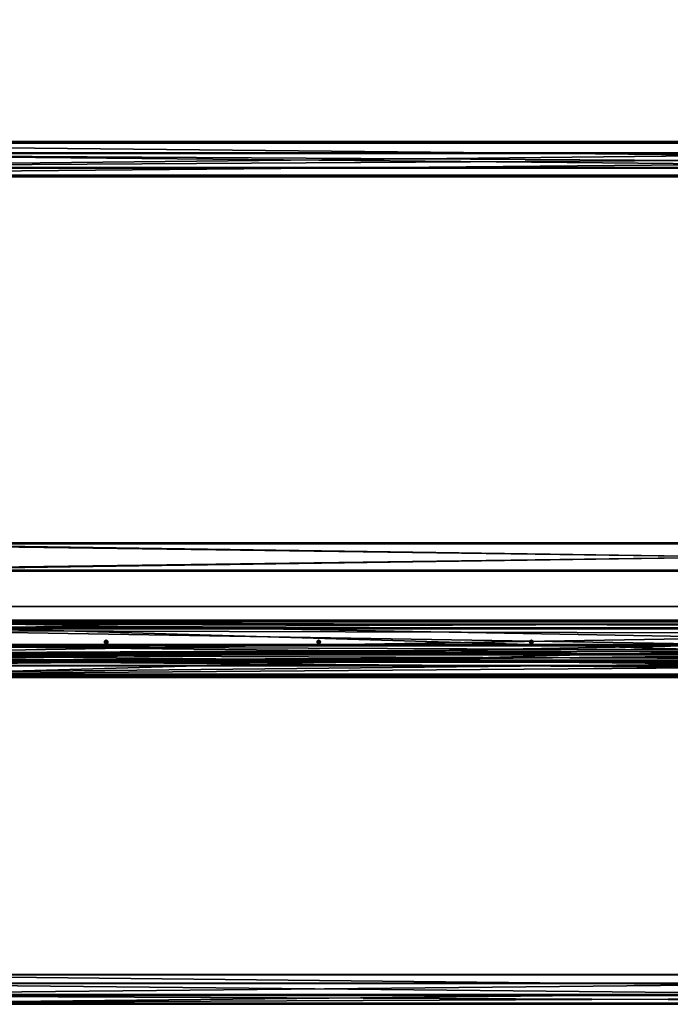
# Model space of a CAD drawing. Header units: millimetres. Extents: x -333 to 67333, y -930 to 39730.
# Tile 357 of 656: x 23056 to 24892, y -923 to 1856. Entities that reach past the tile are written whole.
import ezdxf

# ---------------------------------------------------------------- set-up
doc = ezdxf.new("R2010")
doc.units = ezdxf.units.MM
for name, color, linetype in [('13', 7, 'Continuous'), ('3', 7, 'Continuous'), ('5', 7, 'Continuous'), ('8', 7, 'Continuous'), ('9', 7, 'Continuous'), ('95', 7, 'Continuous'), ('99', 7, 'Continuous')]:
    doc.layers.add(name, color=color, linetype=linetype)

msp = doc.modelspace()

# ---------------------------------------------------------------- meshes
at = {"layer": '13', "color": 30}
mesh = msp.add_polyface(dxfattribs=at)
corners = [(28500, 1509.5, 3753.1), (28500, 1437.1, 3737.8), (21700, 1437.1, 3737.8), (21700, 1509.5, 3753.1), (28500, 1478.3, 3544.1), (21700, 1478.3, 3544.1), (28500, 1417.6, 3531.2), (21700, 1417.6, 3531.2), (28500, 1414.9, 3543.9), (21700, 1414.9, 3543.9), (28500, 1413, 3543.5), (21700, 1413, 3543.5), (28500, 1416.1, 3528.8), (21700, 1416.1, 3528.8), (28500, 1480.7, 3542.5), (21700, 1480.7, 3542.5), (28500, 1439.5, 3736.2), (21700, 1439.5, 3736.2), (28500, 1508, 3750.8), (21700, 1508, 3750.8), (28500, 1510.7, 3738.1), (21700, 1510.7, 3738.1), (28500, 1512.6, 3738.5), (21700, 1512.6, 3738.5)]
mesh.append_faces([[corners[k] for k in face] for face in [(0, 2, 3, 3), (1, 5, 2, 2), (4, 7, 5, 5), (6, 9, 7, 7), (8, 11, 9, 9), (10, 13, 11, 11), (12, 15, 13, 13), (14, 17, 15, 15), (16, 19, 17, 17), (18, 21, 19, 19), (20, 23, 21, 21), (22, 3, 23, 23), (8, 12, 10, 10), (20, 0, 22, 22), (11, 7, 9, 9)]], dxfattribs={"vtx0": -1, "color": 30})
mesh.append_faces([[corners[k] for k in face] for face in [(1, 16, 4, 4), (16, 0, 18, 18), (18, 0, 20, 20), (14, 4, 16, 16), (3, 19, 23, 23), (19, 2, 17, 17), (15, 5, 13, 13), (13, 7, 11, 11)]], dxfattribs={"vtx0": -1, "vtx1": -1, "color": 30})
mesh.append_faces([[corners[k] for k in face] for face in [(12, 8, 6, 6), (16, 1, 0, 0), (6, 14, 12, 12), (14, 6, 4, 4), (19, 3, 2, 2), (17, 2, 5, 5), (5, 15, 17, 17), (13, 5, 7, 7)]], dxfattribs={"vtx0": -1, "vtx2": -1, "vtx3": -1, "color": 30})
mesh.append_faces([[corners[k] for k in face] for face in [(21, 23, 19, 19)]], dxfattribs={"vtx1": -1, "color": 30})
mesh.append_faces([[corners[k] for k in face] for face in [(0, 1, 2, 2), (1, 4, 5, 5), (4, 6, 7, 7), (6, 8, 9, 9), (8, 10, 11, 11), (10, 12, 13, 13), (12, 14, 15, 15), (14, 16, 17, 17), (16, 18, 19, 19), (18, 20, 21, 21), (20, 22, 23, 23), (22, 0, 3, 3)]], dxfattribs={"vtx2": -1, "vtx3": -1, "color": 30})
at = {"layer": '3', "color": 91}
mesh = msp.add_polyface(dxfattribs=at)
corners = [(27840, 377, 2983), (27840, 303, 2983), (22360, 303, 2983), (22360, 377, 2983), (27840, 303, 3057), (22360, 303, 3057), (27840, 377, 3057), (22360, 377, 3057), (27840, 380, 2980), (27840, 380, 3060), (22360, 380, 3060), (22360, 380, 2980), (27840, 300, 3060), (22360, 300, 3060), (27840, 300, 2980), (22360, 300, 2980)]
mesh.append_faces([[corners[k] for k in face] for face in [(0, 2, 3, 3), (1, 5, 2, 2), (4, 7, 5, 5), (6, 3, 7, 7), (8, 10, 11, 11), (9, 13, 10, 10), (12, 15, 13, 13), (14, 11, 15, 15)]], dxfattribs={"vtx0": -1, "color": 91})
mesh.append_faces([[corners[k] for k in face] for face in [(9, 6, 12, 12), (6, 8, 0, 0), (0, 8, 1, 1), (12, 4, 14, 14), (4, 12, 6, 6), (14, 1, 8, 8), (11, 3, 15, 15), (3, 10, 7, 7), (7, 10, 5, 5), (15, 2, 13, 13), (2, 15, 3, 3), (13, 5, 10, 10)]], dxfattribs={"vtx0": -1, "vtx1": -1, "color": 91})
mesh.append_faces([[corners[k] for k in face] for face in [(6, 9, 8, 8), (14, 4, 1, 1), (3, 11, 10, 10), (13, 2, 5, 5)]], dxfattribs={"vtx0": -1, "vtx2": -1, "vtx3": -1, "color": 91})
mesh.append_faces([[corners[k] for k in face] for face in [(0, 1, 2, 2), (1, 4, 5, 5), (4, 6, 7, 7), (6, 0, 3, 3), (8, 9, 10, 10), (9, 12, 13, 13), (12, 14, 15, 15), (14, 8, 11, 11)]], dxfattribs={"vtx2": -1, "vtx3": -1, "color": 91})
at = {"layer": '5', "color": 131}
mesh = msp.add_polyface(dxfattribs=at)
corners = [(27805, 140.4, 3237.3), (27805, 42.5, 3216.5), (22395, 42.5, 3216.5), (22395, 140.3, 3237.3), (27805, 161.1, 3139.5), (22395, 161.1, 3139.5), (27805, 63.3, 3118.7), (22395, 63.3, 3118.7), (22395, 137.3, 3232.5), (22395, 156.4, 3142.5), (22395, 66.4, 3123.4), (22395, 47.3, 3213.4), (27805, 137.3, 3232.5), (27805, 156.4, 3142.5), (27805, 47.3, 3213.4), (27805, 66.4, 3123.4)]
mesh.append_faces([[corners[k] for k in face] for face in [(0, 2, 3, 3), (4, 3, 5, 5), (6, 5, 7, 7), (12, 9, 8, 8), (14, 8, 11, 11), (15, 11, 10, 10), (13, 10, 9, 9), (1, 7, 2, 2)]], dxfattribs={"vtx0": -1, "color": 131})
mesh.append_faces([[corners[k] for k in face] for face in [(10, 5, 9, 9), (2, 11, 3, 3), (12, 4, 13, 13), (1, 14, 6, 6)]], dxfattribs={"vtx0": -1, "vtx1": -1, "color": 131})
mesh.append_faces([[corners[k] for k in face] for face in [(7, 10, 11, 11), (10, 7, 5, 5), (9, 5, 3, 3), (11, 2, 7, 7), (3, 11, 8, 8), (3, 8, 9, 9), (0, 12, 14, 14), (12, 0, 4, 4), (13, 4, 6, 6), (14, 1, 0, 0), (6, 14, 15, 15), (6, 15, 13, 13)]], dxfattribs={"vtx0": -1, "vtx2": -1, "vtx3": -1, "color": 131})
mesh.append_faces([[corners[k] for k in face] for face in [(0, 1, 2, 2), (4, 0, 3, 3), (6, 4, 5, 5), (12, 13, 9, 9), (14, 12, 8, 8), (15, 14, 11, 11), (13, 15, 10, 10), (1, 6, 7, 7)]], dxfattribs={"vtx2": -1, "vtx3": -1, "color": 131})
at = {"layer": '8', "color": 253}
mesh = msp.add_polyface(dxfattribs=at)
corners = [(27727.9, 397.1, 3192.6), (27693.8, 356.2, 3183.9), (22606.7, 4423.3, 4048.4), (22640.9, 4464.2, 4057.1), (27693.8, 340.8, 3256.3), (22606.7, 4407.9, 4120.8), (27727.9, 381.7, 3265), (22640.9, 4448.8, 4129.5), (27729.8, 399.9, 3190.2), (27729.8, 383.3, 3268.4), (22642.8, 4450.5, 4132.9), (22642.8, 4467.1, 4054.7), (27691.9, 337.9, 3258.8), (22604.8, 4405, 4123.2), (27691.9, 354.5, 3180.5), (22604.8, 4421.6, 4045)]
mesh.append_faces([[corners[k] for k in face] for face in [(0, 2, 3, 3), (1, 5, 2, 2), (4, 7, 5, 5), (6, 3, 7, 7), (8, 10, 11, 11), (9, 13, 10, 10), (12, 15, 13, 13), (14, 11, 15, 15)]], dxfattribs={"vtx0": -1, "color": 253})
mesh.append_faces([[corners[k] for k in face] for face in [(9, 6, 12, 12), (6, 8, 0, 0), (0, 8, 1, 1), (12, 4, 14, 14), (4, 12, 6, 6), (14, 1, 8, 8), (3, 10, 7, 7), (15, 2, 13, 13)]], dxfattribs={"vtx0": -1, "vtx1": -1, "color": 253})
mesh.append_faces([[corners[k] for k in face] for face in [(6, 9, 8, 8), (14, 4, 1, 1), (11, 3, 2, 2), (3, 11, 10, 10), (7, 10, 13, 13), (2, 15, 11, 11), (13, 2, 5, 5), (13, 5, 7, 7)]], dxfattribs={"vtx0": -1, "vtx2": -1, "vtx3": -1, "color": 253})
mesh.append_faces([[corners[k] for k in face] for face in [(0, 1, 2, 2), (1, 4, 5, 5), (4, 6, 7, 7), (6, 0, 3, 3), (8, 9, 10, 10), (9, 12, 13, 13), (12, 14, 15, 15), (14, 8, 11, 11)]], dxfattribs={"vtx2": -1, "vtx3": -1, "color": 253})
at = {"layer": '9', "color": 243}
mesh = msp.add_polyface(dxfattribs=at)
corners = [(22302.5, 67.4, 3451.8), (22302.5, 92.4, 3334.4), (27897.5, 92.4, 3334.4), (27897.5, 67.4, 3451.8), (22302.5, 33.7, 3321.9), (27897.5, 33.7, 3321.9), (22302.5, 33, 3324.8), (27897.5, 33, 3324.8), (22302.5, 88.8, 3336.7), (27897.5, 88.8, 3336.7), (22302.5, 65.1, 3448.2), (27897.5, 65.1, 3448.2), (22302.5, 9.3, 3436.4), (27897.5, 9.3, 3436.4), (22302.5, 8.7, 3439.3), (27897.5, 8.7, 3439.3)]
mesh.append_faces([[corners[k] for k in face] for face in [(0, 2, 3, 3), (1, 5, 2, 2), (4, 7, 5, 5), (6, 9, 7, 7), (8, 11, 9, 9), (10, 13, 11, 11), (12, 15, 13, 13), (14, 3, 15, 15), (12, 0, 14, 14), (1, 6, 4, 4), (15, 11, 13, 13), (7, 2, 5, 5)]], dxfattribs={"vtx0": -1, "color": 243})
mesh.append_faces([[corners[k] for k in face] for face in [(0, 8, 1, 1), (8, 0, 10, 10), (10, 0, 12, 12), (6, 1, 8, 8), (3, 11, 15, 15), (11, 2, 9, 9), (9, 2, 7, 7)]], dxfattribs={"vtx0": -1, "vtx1": -1, "color": 243})
mesh.append_faces([[corners[k] for k in face] for face in [(11, 3, 2, 2)]], dxfattribs={"vtx0": -1, "vtx2": -1, "vtx3": -1, "color": 243})
mesh.append_faces([[corners[k] for k in face] for face in [(0, 1, 2, 2), (1, 4, 5, 5), (4, 6, 7, 7), (6, 8, 9, 9), (8, 10, 11, 11), (10, 12, 13, 13), (12, 14, 15, 15), (14, 0, 3, 3)]], dxfattribs={"vtx2": -1, "vtx3": -1, "color": 243})
mesh = msp.add_polyface(dxfattribs=at)
corners = [(27897.5, -922.7, 3241.3), (27897.5, -897.7, 3123.9), (22302.5, -897.7, 3123.9), (22302.5, -922.7, 3241.3), (27897.5, -839, 3136.4), (22302.5, -839, 3136.4), (27897.5, -839.7, 3139.3), (22302.5, -839.7, 3139.3), (27897.5, -895.4, 3127.5), (22302.5, -895.4, 3127.5), (27897.5, -919.1, 3239), (22302.5, -919.1, 3239), (27897.5, -863.4, 3250.9), (22302.5, -863.4, 3250.9), (27897.5, -864, 3253.8), (22302.5, -864, 3253.8)]
mesh.append_faces([[corners[k] for k in face] for face in [(0, 2, 3, 3), (1, 5, 2, 2), (4, 7, 5, 5), (6, 9, 7, 7), (8, 11, 9, 9), (10, 13, 11, 11), (12, 15, 13, 13), (14, 3, 15, 15), (12, 0, 14, 14), (1, 6, 4, 4), (7, 2, 5, 5)]], dxfattribs={"vtx0": -1, "color": 243})
mesh.append_faces([[corners[k] for k in face] for face in [(0, 8, 1, 1), (8, 0, 10, 10), (10, 0, 12, 12), (6, 1, 8, 8), (3, 11, 15, 15), (11, 2, 9, 9), (9, 2, 7, 7)]], dxfattribs={"vtx0": -1, "vtx1": -1, "color": 243})
mesh.append_faces([[corners[k] for k in face] for face in [(11, 3, 2, 2)]], dxfattribs={"vtx0": -1, "vtx2": -1, "vtx3": -1, "color": 243})
mesh.append_faces([[corners[k] for k in face] for face in [(13, 15, 11, 11)]], dxfattribs={"vtx1": -1, "color": 243})
mesh.append_faces([[corners[k] for k in face] for face in [(0, 1, 2, 2), (1, 4, 5, 5), (4, 6, 7, 7), (6, 8, 9, 9), (8, 10, 11, 11), (10, 12, 13, 13), (12, 14, 15, 15), (14, 0, 3, 3)]], dxfattribs={"vtx2": -1, "vtx3": -1, "color": 243})
at = {"layer": '95', "color": 133}
mesh = msp.add_polyface(dxfattribs=at)
corners = [(22540, 0, 2950), (22540, 0, 3000), (27660, 0, 3000), (27660, 0, 2950), (22540, 3, 3000), (27660, 3, 3000), (22540, 3, 2953), (27660, 3, 2953), (22540, 150, 2953), (27660, 150, 2953), (22540, 150, 2950), (27660, 150, 2950)]
mesh.append_faces([[corners[k] for k in face] for face in [(0, 2, 3, 3), (1, 5, 2, 2), (4, 7, 5, 5), (6, 9, 7, 7), (8, 11, 9, 9), (10, 3, 11, 11), (0, 4, 1, 1), (8, 0, 10, 10), (7, 2, 5, 5)]], dxfattribs={"vtx0": -1, "color": 133})
mesh.append_faces([[corners[k] for k in face] for face in [(4, 0, 6, 6), (6, 0, 8, 8), (3, 7, 11, 11)]], dxfattribs={"vtx0": -1, "vtx1": -1, "color": 133})
mesh.append_faces([[corners[k] for k in face] for face in [(7, 3, 2, 2)]], dxfattribs={"vtx0": -1, "vtx2": -1, "vtx3": -1, "color": 133})
mesh.append_faces([[corners[k] for k in face] for face in [(9, 11, 7, 7)]], dxfattribs={"vtx1": -1, "color": 133})
mesh.append_faces([[corners[k] for k in face] for face in [(0, 1, 2, 2), (1, 4, 5, 5), (4, 6, 7, 7), (6, 8, 9, 9), (8, 10, 11, 11), (10, 0, 3, 3)]], dxfattribs={"vtx2": -1, "vtx3": -1, "color": 133})
at = {"layer": '95', "color": 20}
mesh = msp.add_polyface(dxfattribs=at)
corners = [(22705, 100, 2953), (22704.3, 102.5, 2953), (22704.3, 102.5, 2950), (22705, 100, 2950), (22702.5, 104.3, 2953), (22702.5, 104.3, 2950), (22700, 105, 2950), (22700, 95, 2953), (22702.5, 95.7, 2953), (22702.5, 95.7, 2950), (22704.3, 97.5, 2953), (22704.3, 97.5, 2950), (22695.7, 102.5, 2953), (22695, 100, 2953), (22695.7, 97.5, 2953), (22700, 95, 2950), (22697.5, 95.7, 2950), (22695.7, 97.5, 2950), (22705, 100, 2950), (22702.5, 104.3, 2950), (22702.5, 104.3, 2885), (22705, 100, 2885), (22697.5, 104.3, 2885), (22697.5, 95.7, 2950), (22702.5, 95.7, 2950), (22702.5, 95.7, 2885), (22697.5, 95.7, 2885), (22705, 100, 3018), (22702.5, 104.3, 3018), (22702.5, 104.3, 2953), (22705, 100, 2953), (22697.5, 104.3, 2953), (22697.5, 95.7, 3018), (22702.5, 95.7, 3018), (22702.5, 95.7, 2953), (22697.5, 95.7, 2953), (23297.5, 104.3, 2953), (23295.7, 102.5, 2953), (23295.7, 102.5, 2950), (23295, 100, 2953), (23295, 100, 2950), (23295.7, 97.5, 2953), (23295.7, 97.5, 2950), (23297.5, 95.7, 2950), (23297.5, 104.3, 2950), (23295, 100, 2950), (23295, 100, 2885), (23297.5, 95.7, 2885), (23297.5, 104.3, 3018), (23295, 100, 3018), (23295, 100, 2953), (23297.5, 95.7, 2953)]
mesh.append_faces([[corners[k] for k in face] for face in [(0, 2, 3, 3), (1, 5, 2, 2), (4, 6, 5, 5), (8, 11, 9, 9), (10, 3, 11, 11), (7, 10, 8, 8), (11, 15, 9, 9), (18, 20, 21, 21), (19, 22, 20, 20), (24, 21, 25, 25), (23, 18, 24, 24), (21, 26, 25, 25), (27, 29, 30, 30), (28, 31, 29, 29), (33, 30, 34, 34), (32, 27, 33, 33), (30, 35, 34, 34), (37, 40, 38, 38), (39, 42, 40, 40), (41, 43, 42, 42), (45, 47, 46, 46), (49, 51, 50, 50)]], dxfattribs={"vtx0": -1, "color": 20})
mesh.append_faces([[corners[k] for k in face] for face in [(12, 4, 1, 1), (13, 1, 0, 0), (14, 0, 10, 10), (16, 11, 3, 3), (17, 3, 2, 2), (23, 19, 18, 18), (26, 21, 20, 20), (32, 28, 27, 27), (35, 30, 29, 29)]], dxfattribs={"vtx0": -1, "vtx2": -1, "vtx3": -1, "color": 20})
mesh.append_faces([[corners[k] for k in face] for face in [(0, 1, 2, 2), (1, 4, 5, 5), (7, 8, 9, 9), (8, 10, 11, 11), (10, 0, 3, 3), (18, 19, 20, 20), (23, 24, 25, 25), (24, 18, 21, 21), (27, 28, 29, 29), (32, 33, 34, 34), (33, 27, 30, 30), (36, 37, 38, 38), (37, 39, 40, 40), (39, 41, 42, 42), (44, 45, 46, 46), (48, 49, 50, 50)]], dxfattribs={"vtx2": -1, "vtx3": -1, "color": 20})
mesh = msp.add_polyface(dxfattribs=at)
corners = [(23302.5, 104.3, 2953), (23300, 105, 2953), (23300, 105, 2950), (23297.5, 104.3, 2953), (23297.5, 104.3, 2950), (23295.7, 102.5, 2950), (23295.7, 97.5, 2953), (23297.5, 95.7, 2953), (23297.5, 95.7, 2950), (23300, 95, 2953), (23300, 95, 2950), (23302.5, 95.7, 2950), (23295.7, 102.5, 2953), (23304.3, 102.5, 2953), (23295, 100, 2953), (23305, 100, 2953), (23304.3, 97.5, 2953), (23304.3, 97.5, 2950), (23305, 100, 2950), (23295.7, 97.5, 2950), (23304.3, 102.5, 2950), (23295, 100, 2950), (23302.5, 104.3, 2950), (23302.5, 104.3, 2950), (23297.5, 104.3, 2950), (23297.5, 104.3, 2885), (23302.5, 104.3, 2885), (23295, 100, 2885), (23295, 100, 2950), (23297.5, 95.7, 2950), (23297.5, 95.7, 2885), (23302.5, 95.7, 2950), (23302.5, 95.7, 2885), (23305, 100, 2950), (23305, 100, 2885), (23302.5, 104.3, 3018), (23297.5, 104.3, 3018), (23297.5, 104.3, 2953), (23302.5, 104.3, 2953), (23295, 100, 2953), (23295, 100, 3018), (23297.5, 95.7, 3018), (23297.5, 95.7, 2953), (23302.5, 95.7, 3018), (23302.5, 95.7, 2953), (23305, 100, 3018), (23305, 100, 2953)]
mesh.append_faces([[corners[k] for k in face] for face in [(1, 4, 2, 2), (3, 5, 4, 4), (7, 10, 8, 8), (9, 11, 10, 10), (0, 3, 1, 1), (5, 2, 4, 4), (23, 25, 26, 26), (24, 27, 25, 25), (29, 32, 30, 30), (23, 28, 24, 24), (29, 33, 31, 31), (34, 30, 32, 32), (27, 26, 25, 25), (35, 37, 38, 38), (36, 39, 37, 37), (41, 44, 42, 42), (35, 40, 36, 36), (41, 45, 43, 43), (46, 42, 44, 44), (39, 38, 37, 37)]], dxfattribs={"vtx0": -1, "color": 20})
mesh.append_faces([[corners[k] for k in face] for face in [(3, 0, 12, 12), (12, 13, 14, 14), (14, 15, 6, 6), (6, 16, 7, 7), (7, 16, 9, 9), (10, 17, 8, 8), (8, 18, 19, 19), (19, 20, 21, 21), (21, 22, 5, 5), (28, 23, 29, 29), (30, 26, 27, 27), (40, 35, 41, 41), (42, 38, 39, 39)]], dxfattribs={"vtx0": -1, "vtx1": -1, "color": 20})
mesh.append_faces([[corners[k] for k in face] for face in [(12, 0, 13, 13), (21, 20, 22, 22), (5, 22, 2, 2), (30, 34, 26, 26)]], dxfattribs={"vtx0": -1, "vtx2": -1, "vtx3": -1, "color": 20})
mesh.append_faces([[corners[k] for k in face] for face in [(0, 1, 2, 2), (1, 3, 4, 4), (6, 7, 8, 8), (7, 9, 10, 10), (23, 24, 25, 25), (28, 29, 30, 30), (29, 31, 32, 32), (35, 36, 37, 37), (40, 41, 42, 42), (41, 43, 44, 44)]], dxfattribs={"vtx2": -1, "vtx3": -1, "color": 20})
mesh = msp.add_polyface(dxfattribs=at)
corners = [(23305, 100, 2953), (23304.3, 102.5, 2953), (23304.3, 102.5, 2950), (23305, 100, 2950), (23302.5, 104.3, 2953), (23302.5, 104.3, 2950), (23300, 105, 2950), (23300, 95, 2953), (23302.5, 95.7, 2953), (23302.5, 95.7, 2950), (23304.3, 97.5, 2953), (23304.3, 97.5, 2950), (23295, 100, 2953), (23295.7, 97.5, 2953), (23300, 95, 2950), (23297.5, 95.7, 2950), (23295.7, 97.5, 2950), (23305, 100, 2950), (23302.5, 104.3, 2950), (23302.5, 104.3, 2885), (23305, 100, 2885), (23302.5, 95.7, 2950), (23302.5, 95.7, 2885), (23297.5, 95.7, 2950), (23305, 100, 3018), (23302.5, 104.3, 3018), (23302.5, 104.3, 2953), (23305, 100, 2953), (23302.5, 95.7, 3018), (23302.5, 95.7, 2953), (23297.5, 95.7, 3018), (23297.5, 95.7, 2953), (23897.5, 104.3, 2953), (23895.7, 102.5, 2953), (23895.7, 102.5, 2950), (23897.5, 104.3, 2950), (23895, 100, 2953), (23895, 100, 2950), (23895.7, 97.5, 2953), (23895.7, 97.5, 2950), (23897.5, 95.7, 2953), (23897.5, 95.7, 2950), (23904.3, 102.5, 2953), (23904.3, 102.5, 2950), (23902.5, 104.3, 2950), (23897.5, 104.3, 2950), (23895, 100, 2950), (23895, 100, 2885), (23897.5, 104.3, 2885), (23897.5, 95.7, 2950), (23897.5, 95.7, 2885), (23902.5, 104.3, 2885), (23897.5, 104.3, 3018), (23895, 100, 3018), (23895, 100, 2953), (23897.5, 104.3, 2953), (23897.5, 95.7, 3018), (23897.5, 95.7, 2953), (23902.5, 104.3, 2953)]
mesh.append_faces([[corners[k] for k in face] for face in [(0, 2, 3, 3), (1, 5, 2, 2), (4, 6, 5, 5), (8, 11, 9, 9), (10, 3, 11, 11), (7, 10, 8, 8), (11, 14, 9, 9), (17, 19, 20, 20), (21, 20, 22, 22), (24, 26, 27, 27), (28, 27, 29, 29), (32, 34, 35, 35), (33, 37, 34, 34), (36, 39, 37, 37), (38, 41, 39, 39), (45, 47, 48, 48), (46, 50, 47, 47), (52, 54, 55, 55), (53, 57, 54, 54)]], dxfattribs={"vtx0": -1, "color": 20})
mesh.append_faces([[corners[k] for k in face] for face in [(33, 42, 36, 36), (39, 43, 37, 37), (37, 44, 34, 34), (50, 51, 47, 47), (57, 58, 54, 54)]], dxfattribs={"vtx0": -1, "vtx1": -1, "color": 20})
mesh.append_faces([[corners[k] for k in face] for face in [(12, 1, 0, 0), (13, 0, 10, 10), (15, 11, 3, 3), (16, 3, 2, 2), (23, 18, 17, 17), (30, 25, 24, 24), (31, 27, 26, 26)]], dxfattribs={"vtx0": -1, "vtx2": -1, "vtx3": -1, "color": 20})
mesh.append_faces([[corners[k] for k in face] for face in [(0, 1, 2, 2), (1, 4, 5, 5), (7, 8, 9, 9), (8, 10, 11, 11), (10, 0, 3, 3), (17, 18, 19, 19), (21, 17, 20, 20), (24, 25, 26, 26), (28, 24, 27, 27), (32, 33, 34, 34), (33, 36, 37, 37), (36, 38, 39, 39), (38, 40, 41, 41), (45, 46, 47, 47), (46, 49, 50, 50), (52, 53, 54, 54), (53, 56, 57, 57)]], dxfattribs={"vtx2": -1, "vtx3": -1, "color": 20})
mesh = msp.add_polyface(dxfattribs=at)
corners = [(23904.3, 102.5, 2953), (23902.5, 104.3, 2953), (23902.5, 104.3, 2950), (23900, 105, 2953), (23900, 105, 2950), (23897.5, 104.3, 2953), (23897.5, 104.3, 2950), (23897.5, 95.7, 2953), (23900, 95, 2953), (23900, 95, 2950), (23897.5, 95.7, 2950), (23902.5, 95.7, 2953), (23902.5, 95.7, 2950), (23895.7, 102.5, 2953), (23895, 100, 2953), (23905, 100, 2953), (23895.7, 97.5, 2953), (23904.3, 97.5, 2953), (23904.3, 97.5, 2950), (23905, 100, 2950), (23895.7, 97.5, 2950), (23904.3, 102.5, 2950), (23895, 100, 2950), (23895.7, 102.5, 2950), (23902.5, 104.3, 2950), (23897.5, 104.3, 2950), (23897.5, 104.3, 2885), (23902.5, 104.3, 2885), (23897.5, 95.7, 2950), (23902.5, 95.7, 2950), (23902.5, 95.7, 2885), (23897.5, 95.7, 2885), (23895, 100, 2950), (23905, 100, 2950), (23905, 100, 2885), (23895, 100, 2885), (23902.5, 104.3, 3018), (23897.5, 104.3, 3018), (23897.5, 104.3, 2953), (23902.5, 104.3, 2953), (23897.5, 95.7, 3018), (23902.5, 95.7, 3018), (23902.5, 95.7, 2953), (23897.5, 95.7, 2953), (23895, 100, 3018), (23905, 100, 3018), (23905, 100, 2953), (23895, 100, 2953)]
mesh.append_faces([[corners[k] for k in face] for face in [(1, 4, 2, 2), (3, 6, 4, 4), (7, 9, 10, 10), (8, 12, 9, 9), (1, 5, 3, 3), (8, 17, 11, 11), (18, 9, 12, 12), (23, 4, 6, 6), (24, 26, 27, 27), (28, 30, 31, 31), (24, 32, 25, 25), (28, 33, 29, 29), (34, 31, 30, 30), (35, 27, 26, 26), (36, 38, 39, 39), (40, 42, 43, 43), (36, 44, 37, 37), (40, 45, 41, 41), (46, 43, 42, 42), (47, 39, 38, 38)]], dxfattribs={"vtx0": -1, "color": 20})
mesh.append_faces([[corners[k] for k in face] for face in [(5, 1, 13, 13), (14, 15, 16, 16), (16, 17, 7, 7), (7, 17, 8, 8), (9, 18, 10, 10), (10, 19, 20, 20), (32, 33, 28, 28), (44, 45, 40, 40)]], dxfattribs={"vtx0": -1, "vtx1": -1, "color": 20})
mesh.append_faces([[corners[k] for k in face] for face in [(13, 1, 0, 0), (14, 0, 15, 15), (16, 15, 17, 17), (20, 19, 21, 21), (22, 21, 2, 2), (23, 2, 4, 4), (32, 24, 33, 33), (31, 34, 27, 27), (44, 36, 45, 45), (43, 46, 39, 39)]], dxfattribs={"vtx0": -1, "vtx2": -1, "vtx3": -1, "color": 20})
mesh.append_faces([[corners[k] for k in face] for face in [(0, 1, 2, 2), (1, 3, 4, 4), (3, 5, 6, 6), (7, 8, 9, 9), (8, 11, 12, 12), (24, 25, 26, 26), (28, 29, 30, 30), (36, 37, 38, 38), (40, 41, 42, 42)]], dxfattribs={"vtx2": -1, "vtx3": -1, "color": 20})
mesh = msp.add_polyface(dxfattribs=at)
corners = [(23905, 100, 2953), (23904.3, 102.5, 2953), (23904.3, 102.5, 2950), (23905, 100, 2950), (23902.5, 104.3, 2950), (23902.5, 95.7, 2953), (23904.3, 97.5, 2953), (23904.3, 97.5, 2950), (23902.5, 95.7, 2950), (23897.5, 95.7, 2950), (23905, 100, 2950), (23902.5, 104.3, 2950), (23902.5, 104.3, 2885), (23905, 100, 2885), (23902.5, 95.7, 2950), (23902.5, 95.7, 2885), (23905, 100, 3018), (23902.5, 104.3, 3018), (23902.5, 104.3, 2953), (23905, 100, 2953), (23902.5, 95.7, 3018), (23902.5, 95.7, 2953), (24500, 105, 2953), (24497.5, 104.3, 2953), (24497.5, 104.3, 2950), (24495.7, 102.5, 2953), (24495.7, 102.5, 2950), (24495, 100, 2953), (24495, 100, 2950), (24495.7, 97.5, 2953), (24495.7, 97.5, 2950), (24497.5, 95.7, 2953), (24497.5, 95.7, 2950), (24500, 95, 2950), (24502.5, 104.3, 2953), (24504.3, 102.5, 2953), (24505, 100, 2953), (24505, 100, 2950), (24504.3, 102.5, 2950), (24502.5, 104.3, 2950), (24500, 105, 2950), (24497.5, 104.3, 2950), (24495, 100, 2950), (24495, 100, 2885), (24497.5, 104.3, 2885), (24497.5, 95.7, 2950), (24497.5, 95.7, 2885), (24502.5, 104.3, 2950), (24502.5, 104.3, 2885), (24497.5, 104.3, 3018), (24495, 100, 3018), (24495, 100, 2953), (24497.5, 104.3, 2953), (24497.5, 95.7, 3018), (24497.5, 95.7, 2953), (24502.5, 104.3, 3018), (24502.5, 104.3, 2953)]
mesh.append_faces([[corners[k] for k in face] for face in [(0, 2, 3, 3), (1, 4, 2, 2), (5, 7, 8, 8), (6, 3, 7, 7), (10, 12, 13, 13), (14, 13, 15, 15), (16, 18, 19, 19), (20, 19, 21, 21), (23, 26, 24, 24), (25, 28, 26, 26), (27, 30, 28, 28), (29, 32, 30, 30), (31, 33, 32, 32), (26, 40, 24, 24), (41, 43, 44, 44), (42, 46, 43, 43), (47, 42, 41, 41), (43, 48, 44, 44), (49, 51, 52, 52), (50, 54, 51, 51), (55, 50, 49, 49), (51, 56, 52, 52)]], dxfattribs={"vtx0": -1, "color": 20})
mesh.append_faces([[corners[k] for k in face] for face in [(23, 34, 25, 25), (25, 35, 27, 27), (27, 36, 29, 29), (32, 37, 30, 30), (30, 38, 28, 28), (28, 39, 26, 26), (46, 48, 43, 43), (54, 56, 51, 51)]], dxfattribs={"vtx0": -1, "vtx1": -1, "color": 20})
mesh.append_faces([[corners[k] for k in face] for face in [(9, 7, 3, 3)]], dxfattribs={"vtx0": -1, "vtx2": -1, "vtx3": -1, "color": 20})
mesh.append_faces([[corners[k] for k in face] for face in [(0, 1, 2, 2), (5, 6, 7, 7), (6, 0, 3, 3), (10, 11, 12, 12), (14, 10, 13, 13), (16, 17, 18, 18), (20, 16, 19, 19), (22, 23, 24, 24), (23, 25, 26, 26), (25, 27, 28, 28), (27, 29, 30, 30), (29, 31, 32, 32), (41, 42, 43, 43), (42, 45, 46, 46), (49, 50, 51, 51), (50, 53, 54, 54)]], dxfattribs={"vtx2": -1, "vtx3": -1, "color": 20})
mesh = msp.add_polyface(dxfattribs=at)
corners = [(24504.3, 102.5, 2953), (24502.5, 104.3, 2953), (24502.5, 104.3, 2950), (24504.3, 102.5, 2950), (24500, 105, 2953), (24500, 105, 2950), (24497.5, 104.3, 2950), (24497.5, 95.7, 2953), (24500, 95, 2953), (24500, 95, 2950), (24502.5, 95.7, 2953), (24502.5, 95.7, 2950), (24504.3, 97.5, 2953), (24504.3, 97.5, 2950), (24497.5, 104.3, 2953), (24495.7, 102.5, 2953), (24495, 100, 2953), (24505, 100, 2953), (24495.7, 97.5, 2953), (24497.5, 95.7, 2950), (24505, 100, 2950), (24495.7, 97.5, 2950), (24495, 100, 2950), (24495.7, 102.5, 2950), (24505, 100, 2950), (24502.5, 104.3, 2950), (24502.5, 104.3, 2885), (24505, 100, 2885), (24497.5, 104.3, 2950), (24497.5, 104.3, 2885), (24497.5, 95.7, 2950), (24502.5, 95.7, 2950), (24502.5, 95.7, 2885), (24497.5, 95.7, 2885), (24495, 100, 2950), (24505, 100, 3018), (24502.5, 104.3, 3018), (24502.5, 104.3, 2953), (24497.5, 104.3, 3018), (24497.5, 104.3, 2953), (24497.5, 95.7, 3018), (24502.5, 95.7, 3018), (24502.5, 95.7, 2953), (24497.5, 95.7, 2953), (24505, 100, 2953), (24495, 100, 3018)]
mesh.append_faces([[corners[k] for k in face] for face in [(0, 2, 3, 3), (1, 5, 2, 2), (4, 6, 5, 5), (8, 11, 9, 9), (10, 13, 11, 11), (1, 14, 4, 4), (8, 12, 10, 10), (13, 9, 11, 11), (24, 26, 27, 27), (25, 29, 26, 26), (30, 32, 33, 33), (31, 27, 32, 32), (30, 24, 31, 31), (27, 33, 32, 32), (36, 39, 37, 37), (40, 42, 43, 43), (41, 44, 42, 42), (40, 35, 41, 41), (44, 43, 42, 42)]], dxfattribs={"vtx0": -1, "color": 20})
mesh.append_faces([[corners[k] for k in face] for face in [(18, 12, 7, 7), (7, 12, 8, 8), (9, 13, 19, 19), (34, 24, 30, 30), (45, 35, 40, 40)]], dxfattribs={"vtx0": -1, "vtx1": -1, "color": 20})
mesh.append_faces([[corners[k] for k in face] for face in [(15, 1, 0, 0), (16, 0, 17, 17), (18, 17, 12, 12), (19, 13, 20, 20), (21, 20, 3, 3), (22, 3, 2, 2), (23, 2, 5, 5), (34, 25, 24, 24), (33, 27, 26, 26), (45, 36, 35, 35), (43, 44, 37, 37)]], dxfattribs={"vtx0": -1, "vtx2": -1, "vtx3": -1, "color": 20})
mesh.append_faces([[corners[k] for k in face] for face in [(0, 1, 2, 2), (1, 4, 5, 5), (7, 8, 9, 9), (8, 10, 11, 11), (10, 12, 13, 13), (24, 25, 26, 26), (25, 28, 29, 29), (30, 31, 32, 32), (31, 24, 27, 27), (35, 36, 37, 37), (36, 38, 39, 39), (40, 41, 42, 42)]], dxfattribs={"vtx2": -1, "vtx3": -1, "color": 20})
mesh = msp.add_polyface(dxfattribs=at)
corners = [(24505, 100, 2953), (24504.3, 102.5, 2953), (24504.3, 102.5, 2950), (24505, 100, 2950), (24504.3, 97.5, 2953), (24504.3, 97.5, 2950), (24505, 100, 3018), (24502.5, 104.3, 2953), (24505, 100, 2953), (24502.5, 95.7, 3018), (25100, 105, 2953), (25097.5, 104.3, 2953), (25097.5, 104.3, 2950), (25100, 105, 2950), (25095.7, 102.5, 2953), (25095.7, 102.5, 2950), (25095, 100, 2953), (25095, 100, 2950), (25095.7, 97.5, 2953), (25095.7, 97.5, 2950), (25097.5, 95.7, 2953), (25097.5, 95.7, 2950), (25100, 95, 2953), (25100, 95, 2950), (25102.5, 104.3, 2953), (25104.3, 102.5, 2953), (25105, 100, 2953), (25104.3, 97.5, 2953), (25104.3, 97.5, 2950), (25105, 100, 2950), (25104.3, 102.5, 2950), (25102.5, 104.3, 2950), (25102.5, 104.3, 2950), (25097.5, 104.3, 2950), (25097.5, 104.3, 2885), (25095, 100, 2950), (25095, 100, 2885), (25097.5, 95.7, 2950), (25097.5, 95.7, 2885), (25102.5, 95.7, 2885), (25105, 100, 2950), (25102.5, 104.3, 2885), (25102.5, 104.3, 3018), (25097.5, 104.3, 3018), (25097.5, 104.3, 2953), (25095, 100, 3018), (25095, 100, 2953), (25097.5, 95.7, 3018), (25097.5, 95.7, 2953), (25102.5, 95.7, 2953), (25105, 100, 3018), (25102.5, 104.3, 2953)]
mesh.append_faces([[corners[k] for k in face] for face in [(0, 2, 3, 3), (4, 3, 5, 5), (6, 7, 8, 8), (10, 12, 13, 13), (11, 15, 12, 12), (14, 17, 15, 15), (16, 19, 17, 17), (18, 21, 19, 19), (20, 23, 21, 21), (15, 13, 12, 12), (33, 36, 34, 34), (35, 38, 36, 36), (37, 39, 38, 38), (32, 35, 33, 33), (36, 41, 34, 34), (43, 46, 44, 44), (45, 48, 46, 46), (47, 49, 48, 48), (42, 45, 43, 43), (46, 51, 44, 44)]], dxfattribs={"vtx0": -1, "color": 20})
mesh.append_faces([[corners[k] for k in face] for face in [(11, 24, 14, 14), (14, 25, 16, 16), (16, 26, 18, 18), (18, 27, 20, 20), (23, 28, 21, 21), (21, 29, 19, 19), (19, 30, 17, 17), (17, 31, 15, 15), (35, 40, 37, 37), (38, 41, 36, 36), (45, 50, 47, 47), (48, 51, 46, 46)]], dxfattribs={"vtx0": -1, "vtx1": -1, "color": 20})
mesh.append_faces([[corners[k] for k in face] for face in [(15, 31, 13, 13)]], dxfattribs={"vtx0": -1, "vtx2": -1, "vtx3": -1, "color": 20})
mesh.append_faces([[corners[k] for k in face] for face in [(0, 1, 2, 2), (4, 0, 3, 3), (9, 6, 8, 8), (10, 11, 12, 12), (11, 14, 15, 15), (14, 16, 17, 17), (16, 18, 19, 19), (18, 20, 21, 21), (20, 22, 23, 23), (32, 33, 34, 34), (33, 35, 36, 36), (35, 37, 38, 38), (42, 43, 44, 44), (43, 45, 46, 46), (45, 47, 48, 48)]], dxfattribs={"vtx2": -1, "vtx3": -1, "color": 20})
at = {"layer": '95', "color": 133}
mesh = msp.add_polyface(dxfattribs=at)
corners = [(27830, 3, 3433.8), (22370, 3, 3433.8), (22370, 3, 3387.9), (27830, 3, 3387.9), (22370, 0, 3433.8), (27830, 0, 3433.8), (27830, 0, 3387.9), (22370, 0, 3387.9), (27830, 4.1, 3436.9), (22370, 4.1, 3436.9), (22370, 1.8, 3438.8), (27830, 1.8, 3438.8), (22370, 6.3, 3441.6), (27830, 6.3, 3441.6), (27830, 7, 3438.7), (22370, 7, 3438.7), (27830, 49, 3447.6), (22370, 49, 3447.6), (22370, 48.3, 3450.6), (27830, 48.3, 3450.6)]
mesh.append_faces([[corners[k] for k in face] for face in [(0, 2, 3, 3), (4, 6, 7, 7), (3, 7, 6, 6), (8, 1, 0, 0), (10, 5, 4, 4), (10, 13, 11, 11), (8, 15, 9, 9), (16, 15, 14, 14), (18, 15, 17, 17), (10, 18, 12, 12), (1, 7, 2, 2), (18, 13, 12, 12), (16, 13, 19, 19), (6, 0, 3, 3), (17, 19, 18, 18)]], dxfattribs={"vtx0": -1, "color": 133})
mesh.append_faces([[corners[k] for k in face] for face in [(7, 1, 4, 4), (4, 9, 10, 10), (13, 16, 11, 11), (11, 8, 5, 5), (5, 0, 6, 6)]], dxfattribs={"vtx0": -1, "vtx1": -1, "color": 133})
mesh.append_faces([[corners[k] for k in face] for face in [(15, 18, 10, 10)]], dxfattribs={"vtx0": -1, "vtx1": -1, "vtx2": -1, "vtx3": -1, "color": 133})
mesh.append_faces([[corners[k] for k in face] for face in [(4, 1, 9, 9), (10, 9, 15, 15), (11, 16, 14, 14), (11, 14, 8, 8), (5, 8, 0, 0)]], dxfattribs={"vtx0": -1, "vtx2": -1, "vtx3": -1, "color": 133})
mesh.append_faces([[corners[k] for k in face] for face in [(0, 1, 2, 2), (4, 5, 6, 6), (3, 2, 7, 7), (8, 9, 1, 1), (10, 11, 5, 5), (10, 12, 13, 13), (8, 14, 15, 15), (16, 17, 15, 15), (18, 19, 13, 13), (17, 16, 19, 19)]], dxfattribs={"vtx2": -1, "vtx3": -1, "color": 133})
at = {"layer": '99', "color": 7}
mesh = msp.add_polyface(dxfattribs=at)
corners = [(100, 0, -700), (100, 0, 2950), (66899.9, 0, 2950), (66899.9, 0, -700), (100, 200, 2950), (66899.9, 200, 2950), (100, 200, -700), (66899.9, 200, -700)]
mesh.append_faces([[corners[k] for k in face] for face in [(0, 2, 3, 3), (1, 5, 2, 2), (4, 7, 5, 5), (6, 3, 7, 7), (1, 6, 4, 4), (3, 5, 7, 7)]], dxfattribs={"vtx0": -1, "color": 7})
mesh.append_faces([[corners[k] for k in face] for face in [(0, 1, 2, 2), (1, 4, 5, 5), (4, 6, 7, 7), (6, 0, 3, 3), (1, 0, 6, 6), (3, 2, 5, 5)]], dxfattribs={"vtx2": -1, "vtx3": -1, "color": 7})

doc.saveas('drawing.dxf')
